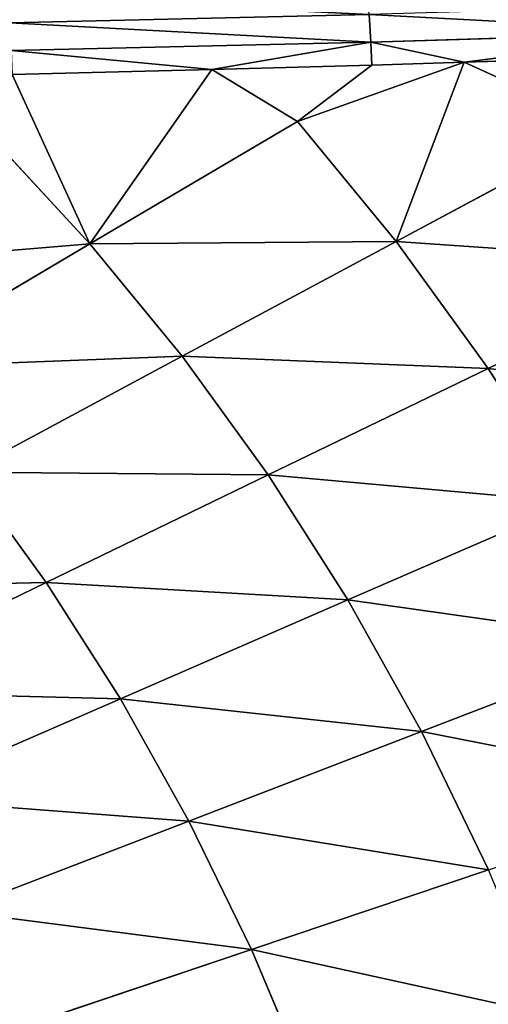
# Model space of a CAD drawing. Extents: x 0 to 500, y 0 to 390.
# Tile 818 of 1056: x 343 to 359, y 227 to 259. Entities that reach past the tile are written whole.
import ezdxf

# ---------------------------------------------------------------- set-up
doc = ezdxf.new("R2010")
doc.units = 0
doc.header["$LTSCALE"] = 25.4
doc.layers.get('0').update_dxf_attribs({"linetype": 'CONTINUOUS'})

# ---------------------------------------------------------------- blocks, each defined once
blk = doc.blocks.new('ATLANTA505_-_S_STL')
at = {"color": 0}
for p, q in [((365.781, 33.457, 130.918), (354.938, 32.025, 131.237)), ((365.781, 33.457, 130.918), (354.938, 32.025, 131.237)), ((365.781, 33.457, 130.918), (357.997, 32.267, 131.899)), ((365.781, 33.457, 130.918), (357.997, 32.267, 131.899)), ((357.997, 32.267, 131.899), (365.442, 33.277, 131.65)), ((357.997, 32.267, 131.899), (365.442, 33.277, 131.65)), ((355.767, 31.397, 137.767), (362.704, 32.63, 134.05)), ((355.767, 31.397, 137.767), (362.704, 32.63, 134.05)), ((357.997, 32.267, 131.899), (362.704, 32.63, 134.05)), ((357.997, 32.267, 131.899), (362.704, 32.63, 134.05)), ((358.773, 31.379, 141.921), (365.898, 32.609, 138.469)), ((358.773, 31.379, 141.921), (365.898, 32.609, 138.469)), ((354.88, 32.316, 130.335), (343.132, 31.073, 130.612)), ((354.88, 32.316, 130.335), (343.132, 31.073, 130.612)), ((352.544, 31.425, 133.834), (357.997, 32.267, 131.899)), ((352.544, 31.425, 133.834), (357.997, 32.267, 131.899)), ((354.938, 32.025, 131.237), (354.88, 32.316, 130.335)), ((354.938, 32.025, 131.237), (354.88, 32.316, 130.335)), ((354.938, 32.025, 131.237), (357.997, 32.267, 131.899)), ((354.938, 32.025, 131.237), (357.997, 32.267, 131.899)), ((354.973, 31.896, 131.99), (357.997, 32.267, 131.899)), ((354.973, 31.896, 131.99), (357.997, 32.267, 131.899)), ((355.767, 31.397, 137.767), (357.997, 32.267, 131.899)), ((355.767, 31.397, 137.767), (357.997, 32.267, 131.899)), ((354.938, 32.025, 131.237), (343.178, 30.781, 131.514)), ((354.938, 32.025, 131.237), (343.178, 30.781, 131.514)), ((354.938, 32.025, 131.237), (349.745, 31.305, 132.135)), ((354.938, 32.025, 131.237), (349.745, 31.305, 132.135)), ((354.938, 32.025, 131.237), (354.973, 31.896, 131.99)), ((354.938, 32.025, 131.237), (354.973, 31.896, 131.99)), ((349.745, 31.305, 132.135), (354.973, 31.896, 131.99)), ((349.745, 31.305, 132.135), (354.973, 31.896, 131.99)), ((354.973, 31.896, 131.99), (352.544, 31.425, 133.834)), ((354.973, 31.896, 131.99), (352.544, 31.425, 133.834)), ((343.178, 30.781, 131.514), (349.745, 31.305, 132.135)), ((343.178, 30.781, 131.514), (349.745, 31.305, 132.135)), ((343.206, 30.648, 132.296), (349.745, 31.305, 132.135)), ((343.206, 30.648, 132.296), (349.745, 31.305, 132.135)), ((352.544, 31.425, 133.834), (345.75, 30.345, 137.847)), ((352.544, 31.425, 133.834), (345.75, 30.345, 137.847)), ((345.75, 30.345, 137.847), (349.745, 31.305, 132.135)), ((345.75, 30.345, 137.847), (349.745, 31.305, 132.135)), ((355.767, 31.397, 137.767), (348.766, 30.322, 141.526)), ((355.767, 31.397, 137.767), (348.766, 30.322, 141.526)), ((352.544, 31.425, 133.834), (349.745, 31.305, 132.135)), ((352.544, 31.425, 133.834), (349.745, 31.305, 132.135)), ((351.58, 30.307, 145.41), (358.773, 31.379, 141.921)), ((351.58, 30.307, 145.41), (358.773, 31.379, 141.921)), ((352.544, 31.425, 133.834), (355.767, 31.397, 137.767)), ((352.544, 31.425, 133.834), (355.767, 31.397, 137.767)), ((354.19, 30.301, 149.503), (361.56, 31.372, 146.299)), ((354.19, 30.301, 149.503), (361.56, 31.372, 146.299)), ((355.767, 31.397, 137.767), (358.773, 31.379, 141.921)), ((355.767, 31.397, 137.767), (358.773, 31.379, 141.921)), ((364.125, 31.376, 150.909), (356.593, 30.304, 153.812)), ((364.125, 31.376, 150.909), (356.593, 30.304, 153.812)), ((358.773, 31.379, 141.921), (361.56, 31.372, 146.299)), ((358.773, 31.379, 141.921), (361.56, 31.372, 146.299)), ((345.75, 30.345, 137.847), (338.899, 29.405, 141.901)), ((345.75, 30.345, 137.847), (338.899, 29.405, 141.901)), ((348.766, 30.322, 141.526), (341.704, 29.386, 145.323)), ((348.766, 30.322, 141.526), (341.704, 29.386, 145.323)), ((342.534, 30.377, 134.367), (345.75, 30.345, 137.847)), ((342.534, 30.377, 134.367), (345.75, 30.345, 137.847)), ((344.323, 29.373, 148.933), (351.58, 30.307, 145.41)), ((344.323, 29.373, 148.933), (351.58, 30.307, 145.41)), ((345.75, 30.345, 137.847), (348.766, 30.322, 141.526)), ((345.75, 30.345, 137.847), (348.766, 30.322, 141.526)), ((348.766, 30.322, 141.526), (351.58, 30.307, 145.41)), ((348.766, 30.322, 141.526), (351.58, 30.307, 145.41)), ((351.039, 29.379, 160.95), (358.789, 30.316, 158.34)), ((351.039, 29.379, 160.95), (358.789, 30.316, 158.34)), ((351.58, 30.307, 145.41), (354.19, 30.301, 149.503)), ((351.58, 30.307, 145.41), (354.19, 30.301, 149.503)), ((356.593, 30.304, 153.812), (358.789, 30.316, 158.34)), ((356.593, 30.304, 153.812), (358.789, 30.316, 158.34)), ((346.753, 29.368, 152.739), (354.19, 30.301, 149.503)), ((346.753, 29.368, 152.739), (354.19, 30.301, 149.503)), ((356.593, 30.304, 153.812), (348.992, 29.37, 156.743)), ((356.593, 30.304, 153.812), (348.992, 29.37, 156.743)), ((356.593, 30.304, 153.812), (354.19, 30.301, 149.503)), ((356.593, 30.304, 153.812), (354.19, 30.301, 149.503)), ((337.008, 28.562, 152.49), (344.323, 29.373, 148.933)), ((337.008, 28.562, 152.49), (344.323, 29.373, 148.933)), ((339.254, 28.557, 156.003), (346.753, 29.368, 152.739)), ((339.254, 28.557, 156.003), (346.753, 29.368, 152.739)), ((348.992, 29.37, 156.743), (341.326, 28.558, 159.7)), ((348.992, 29.37, 156.743), (341.326, 28.558, 159.7)), ((341.704, 29.386, 145.323), (344.323, 29.373, 148.933)), ((341.704, 29.386, 145.323), (344.323, 29.373, 148.933)), ((343.221, 28.566, 163.584), (351.039, 29.379, 160.95)), ((343.221, 28.566, 163.584), (351.039, 29.379, 160.95)), ((344.323, 29.373, 148.933), (346.753, 29.368, 152.739)), ((344.323, 29.373, 148.933), (346.753, 29.368, 152.739)), ((348.992, 29.37, 156.743), (346.753, 29.368, 152.739)), ((348.992, 29.37, 156.743), (346.753, 29.368, 152.739)), ((348.992, 29.37, 156.743), (351.039, 29.379, 160.95)), ((348.992, 29.37, 156.743), (351.039, 29.379, 160.95)), ((351.039, 29.379, 160.95), (352.893, 29.396, 165.361)), ((351.039, 29.379, 160.95), (352.893, 29.396, 165.361))]:
    blk.add_line(p, q, dxfattribs=at)
mesh = blk.add_polyface(dxfattribs=at)
corners = [(354.88, 32.316, 130.335), (365.781, 33.457, 130.918), (365.71, 33.746, 130.017), (354.938, 32.025, 131.237)]
mesh.append_faces([[corners[k] for k in face] for face in [(0, 1, 2), (1, 0, 3)]], dxfattribs={"vtx0": -1, "color": 0})
mesh = blk.add_polyface(dxfattribs=at)
corners = [(357.997, 32.267, 131.899), (365.781, 33.457, 130.918), (354.938, 32.025, 131.237)]
mesh.append_faces([[corners[k] for k in face] for face in [(0, 1, 2)]], dxfattribs={"color": 0})
mesh = blk.add_polyface(dxfattribs=at)
corners = [(357.997, 32.267, 131.899), (365.442, 33.277, 131.65), (365.781, 33.457, 130.918)]
mesh.append_faces([[corners[k] for k in face] for face in [(0, 1, 2)]], dxfattribs={"color": 0})
mesh = blk.add_polyface(dxfattribs=at)
corners = [(362.704, 32.63, 134.05), (365.442, 33.277, 131.65), (357.997, 32.267, 131.899)]
mesh.append_faces([[corners[k] for k in face] for face in [(0, 1, 2)]], dxfattribs={"color": 0})
mesh = blk.add_polyface(dxfattribs=at)
corners = [(343.072, 31.516, 129.746), (354.88, 32.316, 130.335), (354.805, 32.757, 129.47), (343.132, 31.073, 130.612)]
mesh.append_faces([[corners[k] for k in face] for face in [(0, 1, 2), (1, 0, 3)]], dxfattribs={"vtx0": -1, "color": 0})
mesh = blk.add_polyface(dxfattribs=at)
corners = [(355.767, 31.397, 137.767), (365.898, 32.609, 138.469), (362.704, 32.63, 134.05), (358.773, 31.379, 141.921)]
mesh.append_faces([[corners[k] for k in face] for face in [(0, 1, 2), (1, 0, 3)]], dxfattribs={"vtx0": -1, "color": 0})
mesh = blk.add_polyface(dxfattribs=at)
corners = [(355.767, 31.397, 137.767), (362.704, 32.63, 134.05), (357.997, 32.267, 131.899)]
mesh.append_faces([[corners[k] for k in face] for face in [(0, 1, 2)]], dxfattribs={"color": 0})
mesh = blk.add_polyface(dxfattribs=at)
corners = [(358.773, 31.379, 141.921), (368.857, 32.601, 143.129), (365.898, 32.609, 138.469), (361.56, 31.372, 146.299)]
mesh.append_faces([[corners[k] for k in face] for face in [(0, 1, 2), (1, 0, 3)]], dxfattribs={"vtx0": -1, "color": 0})
mesh = blk.add_polyface(dxfattribs=at)
corners = [(343.132, 31.073, 130.612), (354.938, 32.025, 131.237), (354.88, 32.316, 130.335), (343.178, 30.781, 131.514)]
mesh.append_faces([[corners[k] for k in face] for face in [(0, 1, 2), (1, 0, 3)]], dxfattribs={"vtx0": -1, "color": 0})
mesh = blk.add_polyface(dxfattribs=at)
corners = [(352.544, 31.425, 133.834), (357.997, 32.267, 131.899), (354.973, 31.896, 131.99)]
mesh.append_faces([[corners[k] for k in face] for face in [(0, 1, 2)]], dxfattribs={"color": 0})
mesh = blk.add_polyface(dxfattribs=at)
corners = [(355.767, 31.397, 137.767), (357.997, 32.267, 131.899), (352.544, 31.425, 133.834)]
mesh.append_faces([[corners[k] for k in face] for face in [(0, 1, 2)]], dxfattribs={"color": 0})
mesh = blk.add_polyface(dxfattribs=at)
corners = [(354.973, 31.896, 131.99), (357.997, 32.267, 131.899), (354.938, 32.025, 131.237)]
mesh.append_faces([[corners[k] for k in face] for face in [(0, 1, 2)]], dxfattribs={"color": 0})
mesh = blk.add_polyface(dxfattribs=at)
corners = [(349.745, 31.305, 132.135), (354.938, 32.025, 131.237), (343.178, 30.781, 131.514)]
mesh.append_faces([[corners[k] for k in face] for face in [(0, 1, 2)]], dxfattribs={"color": 0})
mesh = blk.add_polyface(dxfattribs=at)
corners = [(349.745, 31.305, 132.135), (354.973, 31.896, 131.99), (354.938, 32.025, 131.237)]
mesh.append_faces([[corners[k] for k in face] for face in [(0, 1, 2)]], dxfattribs={"color": 0})
mesh = blk.add_polyface(dxfattribs=at)
corners = [(352.544, 31.425, 133.834), (354.973, 31.896, 131.99), (349.745, 31.305, 132.135)]
mesh.append_faces([[corners[k] for k in face] for face in [(0, 1, 2)]], dxfattribs={"color": 0})
mesh = blk.add_polyface(dxfattribs=at)
corners = [(343.206, 30.648, 132.296), (345.75, 30.345, 137.847), (349.745, 31.305, 132.135), (342.534, 30.377, 134.367)]
mesh.append_faces([[corners[k] for k in face] for face in [(0, 1, 2), (1, 0, 3)]], dxfattribs={"vtx0": -1, "color": 0})
mesh = blk.add_polyface(dxfattribs=at)
corners = [(343.206, 30.648, 132.296), (349.745, 31.305, 132.135), (343.178, 30.781, 131.514)]
mesh.append_faces([[corners[k] for k in face] for face in [(0, 1, 2)]], dxfattribs={"color": 0})
mesh = blk.add_polyface(dxfattribs=at)
corners = [(345.75, 30.345, 137.847), (355.767, 31.397, 137.767), (352.544, 31.425, 133.834), (348.766, 30.322, 141.526)]
mesh.append_faces([[corners[k] for k in face] for face in [(0, 1, 2), (1, 0, 3)]], dxfattribs={"vtx0": -1, "color": 0})
mesh = blk.add_polyface(dxfattribs=at)
corners = [(345.75, 30.345, 137.847), (352.544, 31.425, 133.834), (349.745, 31.305, 132.135)]
mesh.append_faces([[corners[k] for k in face] for face in [(0, 1, 2)]], dxfattribs={"color": 0})
mesh = blk.add_polyface(dxfattribs=at)
corners = [(348.766, 30.322, 141.526), (358.773, 31.379, 141.921), (355.767, 31.397, 137.767), (351.58, 30.307, 145.41)]
mesh.append_faces([[corners[k] for k in face] for face in [(0, 1, 2), (1, 0, 3)]], dxfattribs={"vtx0": -1, "color": 0})
mesh = blk.add_polyface(dxfattribs=at)
corners = [(351.58, 30.307, 145.41), (361.56, 31.372, 146.299), (358.773, 31.379, 141.921), (354.19, 30.301, 149.503)]
mesh.append_faces([[corners[k] for k in face] for face in [(0, 1, 2), (1, 0, 3)]], dxfattribs={"vtx0": -1, "color": 0})
mesh = blk.add_polyface(dxfattribs=at)
corners = [(354.19, 30.301, 149.503), (364.125, 31.376, 150.909), (361.56, 31.372, 146.299), (356.593, 30.304, 153.812)]
mesh.append_faces([[corners[k] for k in face] for face in [(0, 1, 2), (1, 0, 3)]], dxfattribs={"vtx0": -1, "color": 0})
mesh = blk.add_polyface(dxfattribs=at)
corners = [(356.593, 30.304, 153.812), (366.466, 31.391, 155.754), (364.125, 31.376, 150.909), (358.789, 30.316, 158.34)]
mesh.append_faces([[corners[k] for k in face] for face in [(0, 1, 2), (1, 0, 3)]], dxfattribs={"vtx0": -1, "color": 0})
mesh = blk.add_polyface(dxfattribs=at)
corners = [(335.909, 29.431, 138.665), (345.75, 30.345, 137.847), (342.534, 30.377, 134.367), (338.899, 29.405, 141.901)]
mesh.append_faces([[corners[k] for k in face] for face in [(0, 1, 2), (1, 0, 3)]], dxfattribs={"vtx0": -1, "color": 0})
mesh = blk.add_polyface(dxfattribs=at)
corners = [(338.899, 29.405, 141.901), (348.766, 30.322, 141.526), (345.75, 30.345, 137.847), (341.704, 29.386, 145.323)]
mesh.append_faces([[corners[k] for k in face] for face in [(0, 1, 2), (1, 0, 3)]], dxfattribs={"vtx0": -1, "color": 0})
mesh = blk.add_polyface(dxfattribs=at)
corners = [(341.704, 29.386, 145.323), (351.58, 30.307, 145.41), (348.766, 30.322, 141.526), (344.323, 29.373, 148.933)]
mesh.append_faces([[corners[k] for k in face] for face in [(0, 1, 2), (1, 0, 3)]], dxfattribs={"vtx0": -1, "color": 0})
mesh = blk.add_polyface(dxfattribs=at)
corners = [(344.323, 29.373, 148.933), (354.19, 30.301, 149.503), (351.58, 30.307, 145.41), (346.753, 29.368, 152.739)]
mesh.append_faces([[corners[k] for k in face] for face in [(0, 1, 2), (1, 0, 3)]], dxfattribs={"vtx0": -1, "color": 0})
mesh = blk.add_polyface(dxfattribs=at)
corners = [(348.992, 29.37, 156.743), (358.789, 30.316, 158.34), (356.593, 30.304, 153.812), (351.039, 29.379, 160.95)]
mesh.append_faces([[corners[k] for k in face] for face in [(0, 1, 2), (1, 0, 3)]], dxfattribs={"vtx0": -1, "color": 0})
mesh = blk.add_polyface(dxfattribs=at)
corners = [(351.039, 29.379, 160.95), (360.777, 30.337, 163.087), (358.789, 30.316, 158.34), (352.893, 29.396, 165.361)]
mesh.append_faces([[corners[k] for k in face] for face in [(0, 1, 2), (1, 0, 3)]], dxfattribs={"vtx0": -1, "color": 0})
mesh = blk.add_polyface(dxfattribs=at)
corners = [(346.753, 29.368, 152.739), (356.593, 30.304, 153.812), (354.19, 30.301, 149.503), (348.992, 29.37, 156.743)]
mesh.append_faces([[corners[k] for k in face] for face in [(0, 1, 2), (1, 0, 3)]], dxfattribs={"vtx0": -1, "color": 0})
mesh = blk.add_polyface(dxfattribs=at)
corners = [(334.587, 28.572, 149.155), (344.323, 29.373, 148.933), (341.704, 29.386, 145.323), (337.008, 28.562, 152.49)]
mesh.append_faces([[corners[k] for k in face] for face in [(0, 1, 2), (1, 0, 3)]], dxfattribs={"vtx0": -1, "color": 0})
mesh = blk.add_polyface(dxfattribs=at)
corners = [(337.008, 28.562, 152.49), (346.753, 29.368, 152.739), (344.323, 29.373, 148.933), (339.254, 28.557, 156.003)]
mesh.append_faces([[corners[k] for k in face] for face in [(0, 1, 2), (1, 0, 3)]], dxfattribs={"vtx0": -1, "color": 0})
mesh = blk.add_polyface(dxfattribs=at)
corners = [(339.254, 28.557, 156.003), (348.992, 29.37, 156.743), (346.753, 29.368, 152.739), (341.326, 28.558, 159.7)]
mesh.append_faces([[corners[k] for k in face] for face in [(0, 1, 2), (1, 0, 3)]], dxfattribs={"vtx0": -1, "color": 0})
mesh = blk.add_polyface(dxfattribs=at)
corners = [(341.326, 28.558, 159.7), (351.039, 29.379, 160.95), (348.992, 29.37, 156.743), (343.221, 28.566, 163.584)]
mesh.append_faces([[corners[k] for k in face] for face in [(0, 1, 2), (1, 0, 3)]], dxfattribs={"vtx0": -1, "color": 0})
mesh = blk.add_polyface(dxfattribs=at)
corners = [(343.221, 28.566, 163.584), (352.893, 29.396, 165.361), (351.039, 29.379, 160.95), (344.939, 28.579, 167.654)]
mesh.append_faces([[corners[k] for k in face] for face in [(0, 1, 2), (1, 0, 3)]], dxfattribs={"vtx0": -1, "color": 0})

msp = doc.modelspace()

# ---------------------------------------------------------------- block references
at = {"color": 254, "extrusion": (0, -1, 1.11022e-16)}
msp.add_blockref('ATLANTA505_-_S_STL', (-0.149, -0.01, -389.852), dxfattribs=at)

doc.saveas('drawing.dxf')
